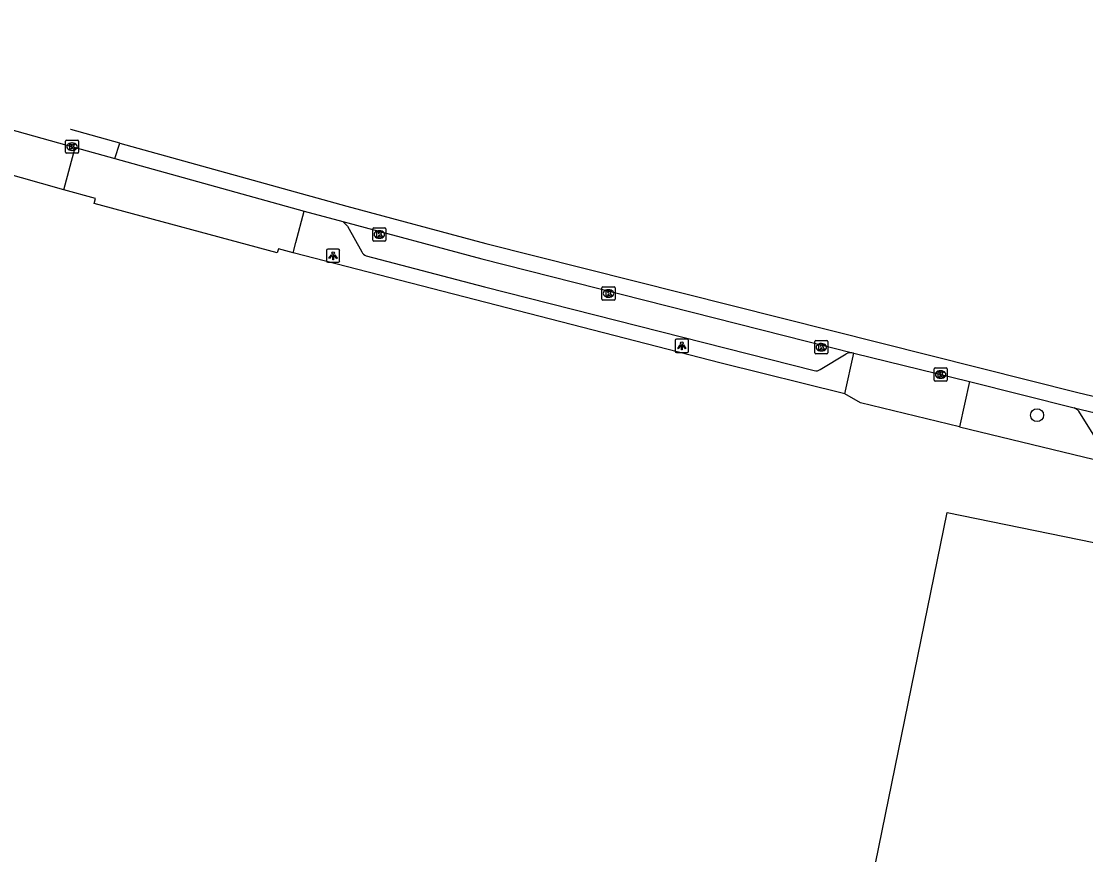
# Model space of a CAD drawing. Extents: x 157692 to 159670, y 381454 to 383289.
# Drawn here: x 158285 to 158365.6, y 383047.9 to 383111 of the extents above; entities that cross this region are included whole.
import ezdxf

# ---------------------------------------------------------------- set-up
doc = ezdxf.new("R2010")
doc.units = 0
for name, color, linetype in [('IMGEO_Boom', 7, 'Continuous'), ('IMGEO_Kolk', 7, 'Continuous'), ('IMGEO_Lichtpunt', 7, 'Continuous'), ('IMGEO_Rijbaan_lokaal_gesloten', 7, 'Continuous'), ('IMGEO_Terreindeel_open', 7, 'Continuous'), ('IMGEO_Voetpad_open', 7, 'Continuous')]:
    doc.layers.add(name, color=color, linetype=linetype)

msp = doc.modelspace()

# ---------------------------------------------------------------- linework, layer by layer
at = {"layer": 'IMGEO_Boom'}
msp.add_circle((158361.964, 383081.182), 0.489, dxfattribs=at)
at = {"layer": 'IMGEO_Kolk'}
for p, q in [((158288.336, 383101.089), (158288.336, 383101.941)), ((158288.411, 383102.015), (158289.263, 383102.015)), ((158289.337, 383101.941), (158289.337, 383101.089)), ((158288.847, 383101.235), (158288.822, 383101.235)), ((158288.824, 383101.795), (158288.849, 383101.795)), ((158289.263, 383101.015), (158288.411, 383101.015)), ((158311.621, 383094.437), (158311.621, 383095.289)), ((158311.696, 383095.363), (158312.548, 383095.363)), ((158312.109, 383095.143), (158312.134, 383095.143)), ((158312.622, 383095.289), (158312.622, 383094.437)), ((158312.548, 383094.363), (158311.696, 383094.363)), ((158312.132, 383094.583), (158312.107, 383094.583)), ((158328.985, 383089.971), (158328.985, 383090.823)), ((158329.06, 383090.897), (158329.912, 383090.897)), ((158329.473, 383090.677), (158329.498, 383090.677)), ((158329.986, 383090.823), (158329.986, 383089.971)), ((158329.912, 383089.897), (158329.06, 383089.897)), ((158329.496, 383090.117), (158329.471, 383090.117)), ((158345.114, 383085.9), (158345.114, 383086.752)), ((158345.189, 383086.826), (158346.041, 383086.826)), ((158345.602, 383086.606), (158345.627, 383086.606)), ((158346.115, 383086.752), (158346.115, 383085.9)), ((158346.041, 383085.826), (158345.189, 383085.826)), ((158345.625, 383086.046), (158345.6, 383086.046)), ((158354.157, 383083.833), (158354.157, 383084.685)), ((158354.232, 383084.759), (158355.084, 383084.759)), ((158354.645, 383084.539), (158354.67, 383084.539)), ((158355.158, 383084.685), (158355.158, 383083.833)), ((158355.084, 383083.759), (158354.232, 383083.759)), ((158354.668, 383083.979), (158354.643, 383083.979))]:
    msp.add_line(p, q, dxfattribs=at)
for points in [[(158288.336, 383101.089), (158288.336, 383101.941)], [(158288.411, 383102.015), (158289.263, 383102.015)], [(158289.337, 383101.941), (158289.337, 383101.089)], [(158288.657, 383101.715), (158288.78, 383101.715), (158288.78, 383101.564), (158288.91, 383101.715), (158289.074, 383101.715), (158288.928, 383101.564), (158289.081, 383101.315), (158288.929, 383101.315), (158288.844, 383101.479), (158288.78, 383101.412), (158288.78, 383101.315), (158288.657, 383101.315), (158288.657, 383101.715)], [(158289.263, 383101.015), (158288.411, 383101.015)], [(158311.621, 383094.437), (158311.621, 383095.289)], [(158311.696, 383095.363), (158312.548, 383095.363)], [(158311.942, 383095.063), (158312.065, 383095.063), (158312.065, 383094.912), (158312.195, 383095.063), (158312.359, 383095.063), (158312.213, 383094.912), (158312.366, 383094.663), (158312.214, 383094.663), (158312.129, 383094.827), (158312.065, 383094.76), (158312.065, 383094.663), (158311.942, 383094.663), (158311.942, 383095.063)], [(158312.622, 383095.289), (158312.622, 383094.437)], [(158312.548, 383094.363), (158311.696, 383094.363)], [(158328.985, 383089.971), (158328.985, 383090.823)], [(158329.06, 383090.897), (158329.912, 383090.897)], [(158329.986, 383090.823), (158329.986, 383089.971)], [(158329.912, 383089.897), (158329.06, 383089.897)], [(158329.306, 383090.597), (158329.429, 383090.597), (158329.429, 383090.446), (158329.559, 383090.597), (158329.723, 383090.597), (158329.577, 383090.446), (158329.73, 383090.197), (158329.578, 383090.197), (158329.493, 383090.361), (158329.429, 383090.294), (158329.429, 383090.197), (158329.306, 383090.197), (158329.306, 383090.597)], [(158345.114, 383085.9), (158345.114, 383086.752)], [(158345.189, 383086.826), (158346.041, 383086.826)], [(158346.115, 383086.752), (158346.115, 383085.9)], [(158346.041, 383085.826), (158345.189, 383085.826)], [(158345.435, 383086.526), (158345.558, 383086.526), (158345.558, 383086.375), (158345.688, 383086.526), (158345.852, 383086.526), (158345.706, 383086.375), (158345.859, 383086.126), (158345.707, 383086.126), (158345.622, 383086.29), (158345.558, 383086.223), (158345.558, 383086.126), (158345.435, 383086.126), (158345.435, 383086.526)], [(158354.157, 383083.833), (158354.157, 383084.685)], [(158354.232, 383084.759), (158355.084, 383084.759)], [(158354.478, 383084.459), (158354.601, 383084.459), (158354.601, 383084.308), (158354.731, 383084.459), (158354.895, 383084.459), (158354.749, 383084.308), (158354.902, 383084.059), (158354.75, 383084.059), (158354.665, 383084.223), (158354.601, 383084.156), (158354.601, 383084.059), (158354.478, 383084.059), (158354.478, 383084.459)], [(158355.158, 383084.685), (158355.158, 383083.833)], [(158355.084, 383083.759), (158354.232, 383083.759)]]:
    msp.add_lwpolyline(points, dxfattribs=at)
for centre, start, end in [((158288.413, 383101.939), 91.55205, 178.44795), ((158288.413, 383101.939), 91.55205, 178.44795), ((158289.261, 383101.939), 1.55205, 88.44795), ((158289.261, 383101.939), 1.55205, 88.44795), ((158288.413, 383101.091), 181.55205, 268.44795), ((158288.413, 383101.091), 181.55205, 268.44795), ((158289.261, 383101.091), 271.55205, 358.44795), ((158289.261, 383101.091), 271.55205, 358.44795), ((158311.698, 383095.287), 91.55205, 178.44795), ((158311.698, 383095.287), 91.55205, 178.44795), ((158312.546, 383095.287), 1.55205, 88.44795), ((158312.546, 383095.287), 1.55205, 88.44795), ((158311.698, 383094.439), 181.55205, 268.44795), ((158311.698, 383094.439), 181.55205, 268.44795), ((158312.546, 383094.439), 271.55205, 358.44795), ((158312.546, 383094.439), 271.55205, 358.44795), ((158329.062, 383090.821), 91.55205, 178.44795), ((158329.062, 383090.821), 91.55205, 178.44795), ((158329.91, 383090.821), 1.55205, 88.44795), ((158329.91, 383090.821), 1.55205, 88.44795), ((158329.062, 383089.973), 181.55205, 268.44795), ((158329.062, 383089.973), 181.55205, 268.44795), ((158329.91, 383089.973), 271.55205, 358.44795), ((158329.91, 383089.973), 271.55205, 358.44795), ((158345.191, 383086.75), 91.55205, 178.44795), ((158345.191, 383086.75), 91.55205, 178.44795), ((158346.039, 383086.75), 1.55205, 88.44795), ((158346.039, 383086.75), 1.55205, 88.44795), ((158345.191, 383085.902), 181.55205, 268.44795), ((158345.191, 383085.902), 181.55205, 268.44795), ((158346.039, 383085.902), 271.55205, 358.44795), ((158346.039, 383085.902), 271.55205, 358.44795), ((158354.234, 383084.683), 91.55205, 178.44795), ((158354.234, 383084.683), 91.55205, 178.44795), ((158355.082, 383084.683), 1.55205, 88.44795), ((158355.082, 383084.683), 1.55205, 88.44795), ((158354.234, 383083.835), 181.55205, 268.44795), ((158354.234, 383083.835), 181.55205, 268.44795), ((158355.082, 383083.835), 271.55205, 358.44795), ((158355.082, 383083.835), 271.55205, 358.44795)]:
    msp.add_arc(centre, 0.0765, start, end, dxfattribs=at)
for centre, major_axis, ratio, start_param, end_param in [((158288.823, 383101.515), (-0.387, 0.002), 0.722429, 4.712389, 7.853982), ((158288.848, 383101.515), (-0.39, 0.002), 0.717154, 1.570796, 4.712389), ((158312.108, 383094.863), (-0.387, 0.002), 0.722429, 4.712389, 7.853982), ((158312.133, 383094.863), (-0.39, 0.002), 0.717154, 1.570796, 4.712389), ((158329.472, 383090.397), (-0.387, 0.002), 0.722429, 4.712389, 7.853982), ((158329.497, 383090.397), (-0.39, 0.002), 0.717154, 1.570796, 4.712389), ((158345.601, 383086.326), (-0.387, 0.002), 0.722429, 4.712389, 7.853982), ((158345.626, 383086.326), (-0.39, 0.002), 0.717154, 1.570796, 4.712389), ((158354.644, 383084.259), (-0.387, 0.002), 0.722429, 4.712389, 7.853982), ((158354.669, 383084.259), (-0.39, 0.002), 0.717154, 1.570796, 4.712389)]:
    msp.add_ellipse(centre, major_axis=major_axis, ratio=ratio, start_param=start_param, end_param=end_param, dxfattribs=at)
at = {"layer": 'IMGEO_Lichtpunt'}
for p, q in [((158308.12, 383093.659), (158308.12, 383092.852)), ((158308.12, 383093.659), (158308.12, 383092.852)), ((158309.022, 383093.754), (158308.214, 383093.754)), ((158309.022, 383093.754), (158308.214, 383093.754)), ((158309.116, 383092.852), (158309.116, 383093.659)), ((158309.116, 383092.852), (158309.116, 383093.659)), ((158308.214, 383092.758), (158309.022, 383092.758)), ((158308.214, 383092.758), (158309.022, 383092.758)), ((158334.543, 383086.835), (158334.543, 383086.028)), ((158334.543, 383086.835), (158334.543, 383086.028)), ((158335.445, 383086.93), (158334.637, 383086.93)), ((158335.445, 383086.93), (158334.637, 383086.93)), ((158335.539, 383086.028), (158335.539, 383086.835)), ((158335.539, 383086.028), (158335.539, 383086.835)), ((158334.637, 383085.934), (158335.445, 383085.934)), ((158334.637, 383085.934), (158335.445, 383085.934))]:
    msp.add_line(p, q, dxfattribs=at)
for points in [[(158308.494, 383093.323), (158308.533, 383093.295), (158308.345, 383093.033), (158308.307, 383093.06), (158308.494, 383093.323)], [(158308.596, 383093.275), (158308.643, 383093.275), (158308.643, 383092.953), (158308.596, 383092.953), (158308.596, 383093.275)], [(158308.706, 383093.295), (158308.744, 383093.322), (158308.931, 383093.06), (158308.892, 383093.032), (158308.706, 383093.295)], [(158334.917, 383086.499), (158334.956, 383086.471), (158334.768, 383086.209), (158334.73, 383086.236), (158334.917, 383086.499)], [(158335.019, 383086.451), (158335.066, 383086.451), (158335.066, 383086.129), (158335.019, 383086.129), (158335.019, 383086.451)], [(158335.129, 383086.471), (158335.167, 383086.498), (158335.354, 383086.236), (158335.315, 383086.208), (158335.129, 383086.471)]]:
    msp.add_lwpolyline(points, dxfattribs=at)
for centre in [(158308.619, 383093.457), (158335.042, 383086.633)]:
    msp.add_circle(centre, 0.0994, dxfattribs=at)
for centre, start, end in [((158308.214, 383093.659), 90, 180), ((158308.214, 383093.659), 90, 180), ((158309.022, 383093.659), 0, 90), ((158309.022, 383093.659), 0, 90), ((158308.214, 383092.852), 180, 270), ((158308.214, 383092.852), 180, 270), ((158309.022, 383092.852), 270, 0), ((158309.022, 383092.852), 270, 360), ((158334.637, 383086.835), 90, 180), ((158334.637, 383086.835), 90, 180), ((158335.445, 383086.835), 0, 90), ((158335.445, 383086.835), 0, 90), ((158334.637, 383086.028), 180, 270), ((158334.637, 383086.028), 180, 270), ((158335.445, 383086.028), 270, 0), ((158335.445, 383086.028), 270, 360)]:
    msp.add_arc(centre, 0.0946, start, end, dxfattribs=at)
at = {"layer": 'IMGEO_Rijbaan_lokaal_gesloten'}
for points in [[(158282.732, 383103.218), (158289.069, 383101.446)], [(158288.733, 383102.802), (158288.728, 383102.803)], [(158288.733, 383102.802), (158288.733, 383102.802)], [(158292.467, 383101.768), (158288.733, 383102.802)], [(158289.069, 383101.446), (158292.087, 383100.609)], [(158292.087, 383100.609), (158292.467, 383101.768)], [(158292.467, 383101.768), (158309.67, 383097.007), (158320.184, 383094.191), (158365.063, 383082.897), (158387.524, 383077.545), (158429.652, 383068.073), (158450.635, 383063.672), (158673.314, 383018.093), (158678.432, 383017.066)], [(158292.087, 383100.609), (158306.424, 383096.634)], [(158306.424, 383096.634), (158309.355, 383095.849)], [(158309.355, 383095.849), (158319.882, 383093.03), (158348.065, 383085.886)], [(158348.065, 383085.886), (158356.852, 383083.732)], [(158356.852, 383083.732), (158364.78, 383081.731)], [(158364.78, 383081.731), (158387.253, 383076.376), (158405.705, 383072.135), (158429.398, 383066.9), (158450.391, 383062.497), (158473.134, 383057.842), (158673.076, 383016.916)]]:
    msp.add_lwpolyline(points, dxfattribs=at)
at = {"layer": 'IMGEO_Terreindeel_open'}
msp.add_lwpolyline([(158411.969, 383011.974), (158345.307, 383025.597), (158355.158, 383073.801), (158421.82, 383060.178)], dxfattribs=at)
at = {"layer": 'IMGEO_Voetpad_open'}
for points in [[(158288.207, 383098.244), (158263.509, 383105.237), (158243.47, 383111.007)], [(158288.207, 383098.244), (158289.069, 383101.446)], [(158305.604, 383093.484), (158304.489, 383093.782), (158304.374, 383093.463), (158290.503, 383097.199), (158290.618, 383097.576), (158288.207, 383098.244)], [(158305.604, 383093.484), (158305.805, 383094.257), (158306.424, 383096.634)], [(158309.355, 383095.849), (158309.715, 383095.482), (158310.791, 383093.559)], [(158347.397, 383082.805), (158338.03, 383085.121), (158305.604, 383093.484)], [(158311.135, 383093.241), (158320.097, 383090.898), (158345.074, 383084.566)], [(158345.535, 383084.639), (158347.495, 383085.82)], [(158347.397, 383082.805), (158348.065, 383085.886)], [(158356.852, 383083.732), (158356.073, 383080.306)], [(158356.073, 383080.306), (158348.592, 383082.114), (158347.397, 383082.805)], [(158386.157, 383074.573), (158366.771, 383079.187), (158366.393, 383079.458), (158365.196, 383081.352)], [(158356.073, 383080.306), (158377.272, 383075.185), (158404.266, 383068.947), (158429.941, 383063.242), (158449.087, 383059.196), (158491.29, 383050.568), (158490.409, 383046.186), (158502.084, 383043.806), (158503.863, 383044.92), (158504.768, 383044.992), (158505.307, 383047.703), (158608.702, 383026.565), (158608.768, 383026.888), (158612.424, 383026.179), (158612.371, 383025.858), (158675.645, 383012.954)]]:
    msp.add_lwpolyline(points, dxfattribs=at)
for centre, radius, start, end in [((158311.311, 383093.777), 0.564, 202.7158, 251.78246), ((158347.871, 383085.066), 0.842, 76.69419, 116.51548), ((158345.23, 383085.072), 0.53, 252.86167, 305.13463), ((158364.545, 383081.055), 0.715, 24.49472, 70.83463)]:
    msp.add_arc(centre, radius, start, end, dxfattribs=at)

doc.saveas('drawing.dxf')
